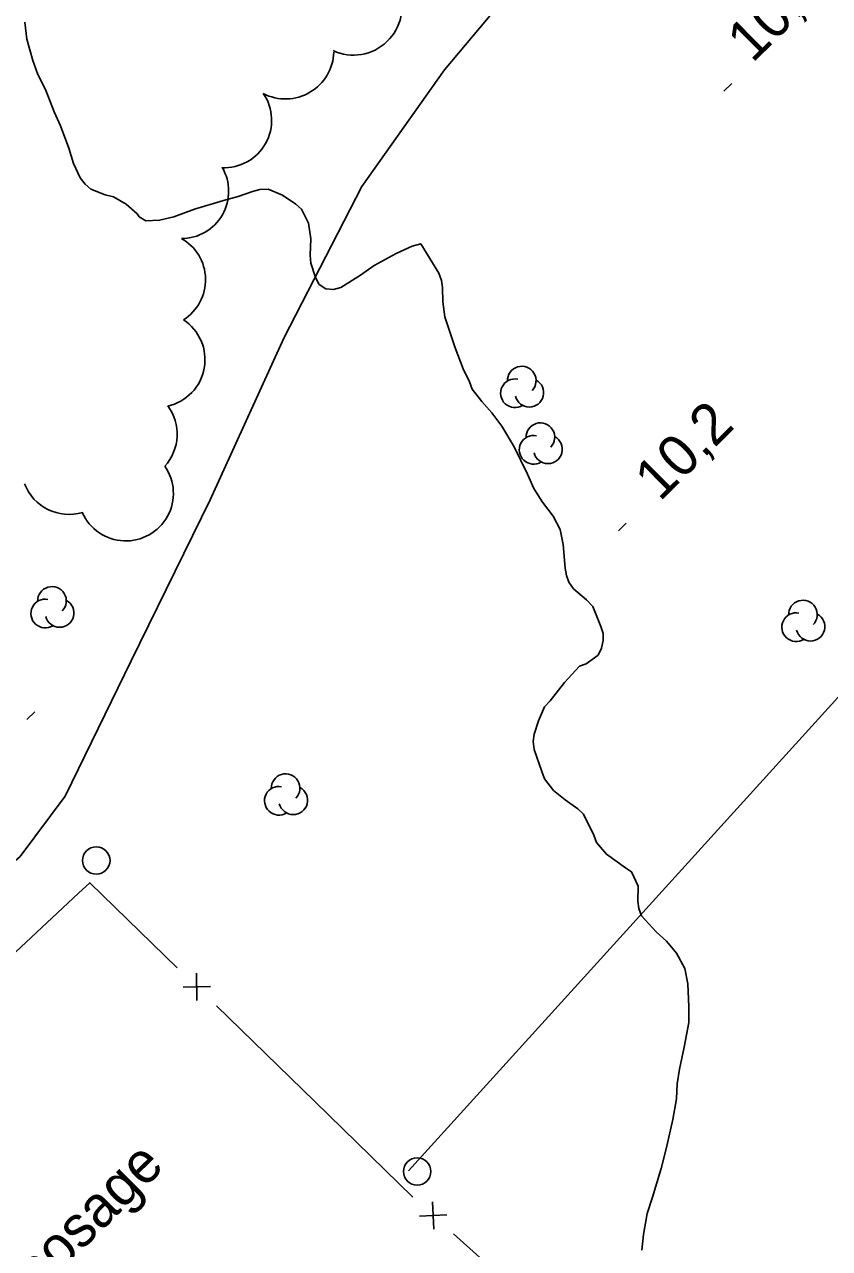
# Model space of a CAD drawing. Extents: x 381879 to 384696, y 5564785 to 5567594.
# Drawn here: x 383159.1 to 383217.8, y 5565885.6 to 5565975 of the extents above; entities that cross this region are included whole.
import ezdxf

# ---------------------------------------------------------------- set-up
doc = ezdxf.new("R2010")
doc.units = 0
for name, color, linetype in [('Niveau 1', 7, 'Continuous'), ('Niveau 22', 7, 'Continuous'), ('Niveau 3', 7, 'Continuous'), ('Niveau 36', 7, 'Continuous'), ('Niveau 37', 7, 'Continuous'), ('Niveau 41', 7, 'Continuous'), ('Niveau 44', 7, 'Continuous'), ('Niveau 57', 7, 'Continuous')]:
    doc.layers.add(name, color=color, linetype=linetype)

msp = doc.modelspace()

# ---------------------------------------------------------------- linework, layer by layer
at = {"layer": 'Niveau 1'}
for points in [[(383167.36, 5565961.17), (383166.56, 5565961.88), (383165.62, 5565962.42), (383165.02, 5565962.57), (383163.97, 5565962.97), (383163.55, 5565963.34), (383163.19, 5565963.81), (383162.71, 5565964.84), (383162.36, 5565965.96), (383161.77, 5565967.59), (383161.31, 5565968.61), (383160.66, 5565970.26), (383160.12, 5565971.35), (383159.74, 5565972.37), (383159.3, 5565973.92), (383159.16, 5565975.16)], [(383199.5, 5565917.74), (383198.57, 5565918.39), (383197.73, 5565919.07), (383197.07, 5565919.93), (383196.86, 5565920.46), (383196.31, 5565922.08), (383196.24, 5565922.66), (383196.32, 5565923.18), (383196.63, 5565924.16), (383197.07, 5565925.18), (383197.47, 5565925.62), (383198.51, 5565926.95), (383199.61, 5565928.15), (383200.09, 5565928.33), (383200.98, 5565928.96), (383201.21, 5565929.46), (383201.33, 5565930.02), (383201.34, 5565930.53), (383201.17, 5565931.04), (383200.59, 5565932.52), (383200.13, 5565932.99), (383199.17, 5565933.8), (383198.83, 5565934.29), (383198.66, 5565934.77), (383198.57, 5565935.32), (383198.42, 5565937.03), (383198.2, 5565938.12), (383197.7, 5565939.11), (383196.92, 5565940.13), (383196.29, 5565941.13), (383195.83, 5565942.16), (383194.85, 5565944.17), (383193.95, 5565945.68), (383193.21, 5565946.65), (383192.48, 5565947.48), (383191.79, 5565948.37), (383191.6, 5565948.91), (383191.14, 5565949.86), (383190.54, 5565951.4), (383189.79, 5565953.66), (383189.65, 5565954.74), (383189.62, 5565955.8), (383189.54, 5565956.3), (383189.35, 5565956.84), (383188.04, 5565958.99), (383187.41, 5565958.81), (383186.24, 5565958.27), (383184.65, 5565957.4), (383183.65, 5565956.69), (383182.22, 5565955.8), (383181.68, 5565955.64), (383181.11, 5565955.69), (383180.63, 5565956.02), (383180.37, 5565956.53), (383180.02, 5565957.58), (383179.97, 5565958.15), (383180.02, 5565959.35), (383179.86, 5565960.49), (383179.35, 5565961.52), (383178.93, 5565961.88), (383177.96, 5565962.53), (383176.91, 5565962.98), (383176.29, 5565962.96), (383175.76, 5565962.81), (383174.72, 5565962.44), (383173.64, 5565962.15), (383171.54, 5565961.51), (383170.02, 5565960.95), (383168.99, 5565960.7), (383167.98, 5565960.67), (383167.51, 5565960.95), (383167.36, 5565961.17)], [(383204.17, 5565885.51), (383204.28, 5565886.66), (383204.56, 5565888.2), (383204.94, 5565889.39), (383205.56, 5565891.48), (383205.96, 5565893.02), (383206.43, 5565895.05), (383206.69, 5565896.57), (383206.75, 5565897.66), (383206.9, 5565898.73), (383207.25, 5565900.33), (383207.59, 5565902.13), (383207.6, 5565903.29), (383207.52, 5565904.96), (383207.29, 5565906.08), (383206.68, 5565907.21), (383205.97, 5565908.08), (383205.2, 5565908.77), (383204.13, 5565909.92), (383203.94, 5565910.46), (383203.87, 5565911.01), (383203.89, 5565912.09), (383203.41, 5565913.15), (383202.98, 5565913.43), (383201.58, 5565914.44), (383200.86, 5565915.29), (383200.66, 5565915.81), (383199.9, 5565917.34), (383199.5, 5565917.74)]]:
    msp.add_lwpolyline(points, dxfattribs=at)
at = {"layer": 'Niveau 22'}
msp.add_lwpolyline([(383197.31, 5565980.69), (383189.78, 5565971.68), (383183.74, 5565963.16), (383178.05, 5565952.11), (383172.67, 5565940.3), (383166.91, 5565928.55), (383162.1, 5565918.66), (383158.82, 5565914.25), (383155.29, 5565911.24), (383149.24, 5565910.74), (383142.99, 5565912.26), (383137.03, 5565913.63), (383130.58, 5565914.62), (383125.94, 5565915.38), (383119.68, 5565917.12), (383116.3, 5565919.24), (383111.46, 5565920.64), (383107.44, 5565919.07), (383102.86, 5565917), (383096.2, 5565913.97)], dxfattribs=at)
at = {"layer": 'Niveau 3'}
for p, q in [((383210.15, 5565970.12), (383210.72, 5565970.69)), ((383202.45, 5565938.03), (383203.02, 5565938.6)), ((383159.31, 5565924.26), (383159.88, 5565924.83))]:
    msp.add_line(p, q, dxfattribs=at)
at = {"layer": 'Niveau 36'}
for centre in [(383164.373, 5565913.97), (383187.773, 5565891.26)]:
    msp.add_circle(centre, 1, dxfattribs=at)
at = {"layer": 'Niveau 37'}
for p, q in [((383171.71, 5565903.74), (383171.69, 5565905.75)), ((383170.7, 5565904.73), (383172.7, 5565904.76)), ((383189, 5565887.06), (383188.89, 5565889.06)), ((383187.95, 5565888), (383189.95, 5565888.11))]:
    msp.add_line(p, q, dxfattribs=at)
for points in [[(383163.08, 5565911.58), (383163.89, 5565912.34), (383170.27, 5565906.14)], [(383155.78, 5565904.76), (383163.08, 5565911.58)], [(383173.13, 5565903.35), (383180.3, 5565896.38)], [(383180.3, 5565896.38), (383187.47, 5565889.4)], [(383190.43, 5565886.72), (383197.86, 5565880.03)]]:
    msp.add_lwpolyline(points, dxfattribs=at)
at = {"layer": 'Niveau 41'}
msp.add_lwpolyline([(383271.9, 5565979.21), (383225.59, 5565933.72), (383187.15, 5565891.31)], dxfattribs=at)
at = {"layer": 'Niveau 44'}
for centre, major_axis, ratio, start_param, end_param in [((383183.125, 5565976.307), (1.99, -2.933), 0.999871, 5.254486, 7.644811), ((383178.164, 5565973.1), (1.592, -3.163), 0.998602, 5.340948, 7.354237), ((383173.699, 5565967.999), (3.278, -1.115), 0.999964, 4.991932, 7.212715), ((383170.57, 5565962.823), (2.988, -1.741), 0.998336, 5.241365, 7.33913), ((383168.882, 5565956.362), (2.687, 2.182), 0.999449, 4.593413, 6.660418), ((383168.825, 5565950.531), (-0.813, 3.378), 0.999932, 3.126776, 5.467209), ((383195.402, 5565948.997), (0.912, -0.513), 0.999925, 6.029005, 9.968014), ((383194.909, 5565948.08), (0.912, -0.513), 0.999925, 1.88946, 5.776035), ((383195.955, 5565948.116), (0.912, -0.513), 0.999925, 3.902388, 7.872264), ((383166.808, 5565945.09), (-2.5, 2.397), 0.999732, 3.163396, 4.54617), ((383196.762, 5565944.867), (0.912, -0.513), 0.999925, 6.029005, 9.968014), ((383196.269, 5565943.95), (0.912, -0.513), 0.999925, 1.88946, 5.776035), ((383197.315, 5565943.986), (0.912, -0.513), 0.999925, 3.902388, 7.872264), ((383166.527, 5565940.767), (3.144, 1.467), 0.999864, 3.120258, 6.456898), ((383162.381, 5565942.696), (2.356, -2.541), 0.999493, 4.325225, 5.824581), ((383161.142, 5565932.917), (0.912, -0.513), 0.999925, 6.029005, 9.968014), ((383160.649, 5565932), (0.912, -0.513), 0.999925, 1.88946, 5.776035), ((383161.695, 5565932.036), (0.912, -0.513), 0.999925, 3.902388, 7.872264), ((383215.912, 5565931.917), (0.912, -0.513), 0.999925, 6.029005, 9.968014), ((383215.419, 5565931), (0.912, -0.513), 0.999925, 1.88946, 5.776035), ((383216.465, 5565931.036), (0.912, -0.513), 0.999925, 3.902388, 7.872264), ((383178.182, 5565919.247), (0.912, -0.513), 0.999925, 6.029005, 9.968014), ((383177.689, 5565918.33), (0.912, -0.513), 0.999925, 1.88946, 5.776035), ((383178.735, 5565918.366), (0.912, -0.513), 0.999925, 3.902388, 7.872264)]:
    msp.add_ellipse(centre, major_axis=major_axis, ratio=ratio, start_param=start_param, end_param=end_param, dxfattribs=at)

# ---------------------------------------------------------------- texts
at = {"layer": 'Niveau 3'}
for s, p in [('10,3 ', (383212.22, 5565972.12)), ('10,2', (383205.48, 5565940.12))]:
    msp.add_text(s, height=3, rotation=44.7717, dxfattribs=at).set_placement(p)
at = {"layer": 'Niveau 57'}
msp.add_text("Cour d'entreposage", height=3, rotation=44.7717, dxfattribs=at).set_placement((383144.52, 5565866.84))

doc.saveas('drawing.dxf')
